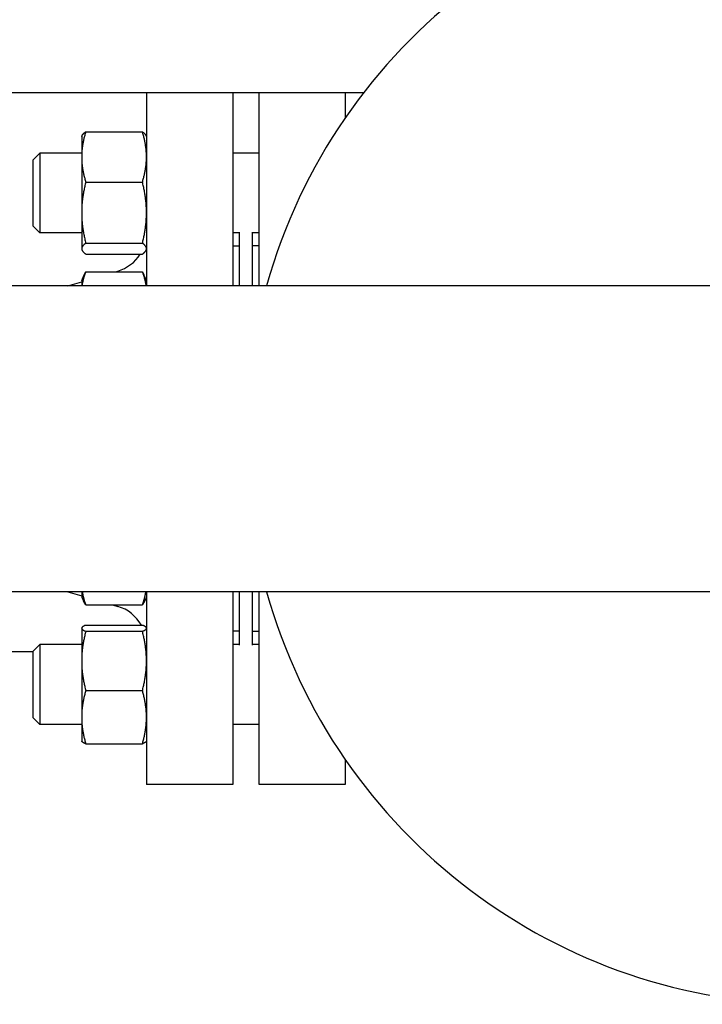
# Model space of a CAD drawing. Header units: inches. Extents: x 18 to 846, y -44 to 561.
# Tile 608 of 642: x 463 to 469, y 513 to 522. Entities that reach past the tile are written whole.
import ezdxf

# ---------------------------------------------------------------- set-up
doc = ezdxf.new("R2010")
doc.units = ezdxf.units.IN
doc.header["$LTSCALE"] = 24
doc.header["$MEASUREMENT"] = 0
doc.layers.add('Visible (ANSI)', color=7, linetype='Continuous', lineweight=30)

msp = doc.modelspace()

# ---------------------------------------------------------------- linework, layer by layer
at = {"layer": 'Visible (ANSI)'}
for p, q in [((465.97787, 521.3063), (458.54243, 521.3063)), ((463.93843, 521.3063), (463.93843, 519.4938)), ((464.74843, 521.3063), (464.74843, 519.4938)), ((464.99593, 519.4938), (464.99593, 521.3063)), ((465.80593, 521.3063), (465.80593, 521.07072)), ((463.36773, 520.94074), (463.90012, 520.94074)), ((463.32943, 520.897), (463.33295, 520.90456)), ((463.32943, 520.897), (463.32943, 520.70456)), ((463.93843, 520.897), (463.9349, 520.90456)), ((462.87343, 520.6785), (462.93593, 520.741)), ((462.87343, 520.0535), (462.87343, 520.6785)), ((462.93593, 520.741), (462.93593, 519.991)), ((463.32943, 520.741), (462.93593, 520.741)), ((463.32943, 520.70456), (463.32943, 520.18102)), ((464.99593, 520.741), (464.74843, 520.741)), ((463.36773, 520.46839), (463.90012, 520.46839)), ((463.32943, 520.18102), (463.32943, 519.84246)), ((462.87343, 520.0535), (462.93593, 519.991)), ((463.32943, 519.991), (462.93593, 519.991)), ((464.81343, 519.991), (464.74843, 519.991)), ((464.81343, 519.4938), (464.81343, 519.99587)), ((464.93343, 519.4938), (464.93343, 519.99587)), ((464.99593, 519.991), (464.93343, 519.991)), ((463.32943, 519.84246), (463.32943, 519.835)), ((463.32943, 519.835), (463.33295, 519.82744)), ((463.36773, 519.89365), (463.90012, 519.89365)), ((463.93843, 519.835), (463.9349, 519.82744)), ((464.80843, 519.8663), (464.74843, 519.8663)), ((464.80843, 519.8663), (464.80843, 519.4938)), ((464.99593, 519.8688), (464.93343, 519.8688)), ((463.36773, 519.79126), (463.90012, 519.79126)), ((464.80843, 519.7463), (464.81343, 519.7463)), ((463.32943, 519.54401), (463.35417, 519.59708)), ((463.36773, 519.62345), (463.90012, 519.62345)), ((463.6397, 519.62345), (463.66923, 519.63213)), ((463.93843, 519.54401), (463.91368, 519.59708)), ((496.91456, 519.4938), (460.0773, 519.4938)), ((463.19888, 519.4938), (463.32943, 519.5322)), ((463.32943, 519.54401), (463.32943, 519.4938)), ((496.91456, 516.6188), (460.0773, 516.6188)), ((463.19888, 516.6188), (463.32943, 516.58041)), ((463.32943, 516.6188), (463.32943, 516.56859)), ((463.93843, 516.6188), (463.93843, 514.8063)), ((464.74843, 516.6188), (464.74843, 514.8063)), ((464.80843, 516.6188), (464.80843, 516.2463)), ((464.81343, 516.11673), (464.81343, 516.6188)), ((464.93343, 516.11673), (464.93343, 516.6188)), ((464.99593, 514.8063), (464.99593, 516.6188)), ((463.32943, 516.56859), (463.34598, 516.53311)), ((463.36773, 516.49506), (463.90012, 516.49506)), ((463.61964, 516.49506), (463.66923, 516.48047)), ((463.93843, 516.56859), (463.92188, 516.53311)), ((464.80843, 516.3663), (464.81343, 516.3663)), ((463.32943, 516.2776), (463.33053, 516.27996)), ((463.32943, 516.2776), (463.32943, 516.27526)), ((463.32943, 516.27526), (463.32943, 515.96775)), ((463.36773, 516.30404), (463.90012, 516.30404)), ((463.36773, 516.24647), (463.90012, 516.24647)), ((463.93843, 516.2776), (463.93733, 516.27996)), ((464.80843, 516.2463), (464.74843, 516.2463)), ((464.99593, 516.2438), (464.93343, 516.2438)), ((461.46931, 516.0563), (462.87343, 516.0563)), ((462.87343, 516.0591), (462.93593, 516.1216)), ((462.87343, 515.4341), (462.87343, 516.0591)), ((462.93593, 516.1216), (462.93593, 515.3716)), ((463.32943, 516.1216), (462.93593, 516.1216)), ((464.81343, 516.1216), (464.74843, 516.1216)), ((464.99593, 516.1216), (464.93343, 516.1216)), ((463.32943, 515.96775), (463.32943, 515.4391)), ((463.36773, 515.68903), (463.90012, 515.68903)), ((462.87343, 515.4341), (462.93593, 515.3716)), ((463.32943, 515.4391), (463.32943, 515.2156)), ((463.32943, 515.3716), (462.93593, 515.3716)), ((464.99593, 515.3716), (464.74843, 515.3716)), ((463.32943, 515.2156), (463.33053, 515.21325)), ((463.93843, 515.2156), (463.93733, 515.21325)), ((463.36773, 515.18916), (463.90012, 515.18916)), ((465.80593, 515.04188), (465.80593, 514.8063)), ((464.74843, 514.8063), (463.93843, 514.8063)), ((465.80593, 514.8063), (464.99593, 514.8063))]:
    msp.add_line(p, q, dxfattribs=at)
for centre, radius, start, end in [((470.18343, 518.0563), 5.315, 15.691698, 164.308302), ((463.56343, 519.9919), 0.375, 286.38845, 327.654619), ((470.18343, 518.0563), 5.315, 195.691698, 344.308302), ((463.56343, 516.12071), 0.375, 29.267853, 73.61155)]:
    msp.add_arc(centre, radius, start, end, dxfattribs=at)
for points, weights in [([(463.36773, 520.94074), (463.32943, 520.81417), (463.32943, 520.70456)], [1, 1.0379548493, 1]), ([(463.33295, 520.90456), (463.34084, 520.92148), (463.36773, 520.94074)], [1.01611555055, 1.02634702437, 1]), ([(463.90012, 520.94074), (463.92701, 520.92148), (463.9349, 520.90456)], [1, 1.02634702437, 1.01611555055]), ([(463.93843, 520.70456), (463.93843, 520.81417), (463.90012, 520.94074)], [1, 1.0379548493, 1]), ([(463.32943, 520.70456), (463.32943, 520.59495), (463.36773, 520.46839)], [1, 1.0379548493, 1]), ([(463.90012, 520.46839), (463.93843, 520.59495), (463.93843, 520.70456)], [1, 1.0379548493, 1]), ([(463.36773, 520.46839), (463.32943, 520.31439), (463.32943, 520.18102)], [1, 1.0379548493, 1]), ([(463.93843, 520.18102), (463.93843, 520.31439), (463.90012, 520.46839)], [1, 1.0379548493, 1]), ([(463.32943, 520.18102), (463.32943, 520.04765), (463.36773, 519.89365)], [1, 1.0379548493, 1]), ([(463.90012, 519.89365), (463.93843, 520.04765), (463.93843, 520.18102)], [1, 1.0379548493, 1]), ([(463.36773, 519.89365), (463.32943, 519.86622), (463.32943, 519.84246)], [1, 1.0379548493, 1]), ([(463.32943, 519.84246), (463.32943, 519.8187), (463.36773, 519.79126)], [1, 1.0379548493, 1]), ([(463.93843, 519.84246), (463.93843, 519.86622), (463.90012, 519.89365)], [1, 1.0379548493, 1]), ([(463.90012, 519.79126), (463.93843, 519.8187), (463.93843, 519.84246)], [1, 1.0379548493, 1]), ([(463.36773, 519.62345), (463.33992, 519.55436), (463.33241, 519.4938)], [1, 1.02727863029, 1.0153462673]), ([(463.35417, 519.59708), (463.36017, 519.60994), (463.36773, 519.62345)], [1.01175569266, 1.00727059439, 1]), ([(463.93544, 519.4938), (463.92794, 519.55436), (463.90012, 519.62345)], [1.0153462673, 1.02727863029, 1]), ([(463.90012, 519.62345), (463.90768, 519.60994), (463.91368, 519.59708)], [1, 1.00727059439, 1.01175569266]), ([(463.33492, 516.6188), (463.34373, 516.5607), (463.36773, 516.49506)], [1.01792290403, 1.02345091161, 1]), ([(463.90012, 516.49506), (463.92413, 516.5607), (463.93293, 516.6188)], [1, 1.02345091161, 1.01792290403]), ([(463.36773, 516.49506), (463.3545, 516.51483), (463.34598, 516.53311)], [1, 1.01279805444, 1.01696531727]), ([(463.92188, 516.53311), (463.91336, 516.51483), (463.90012, 516.49506)], [1.01696531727, 1.01279805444, 1]), ([(463.36773, 516.30404), (463.32943, 516.28862), (463.32943, 516.27526)], [1, 1.0379548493, 1]), ([(463.32943, 516.27526), (463.32943, 516.2619), (463.36773, 516.24647)], [1, 1.0379548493, 1]), ([(463.36773, 516.24647), (463.32943, 516.09711), (463.32943, 515.96775)], [1, 1.0379548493, 1]), ([(463.93843, 516.27526), (463.93843, 516.28862), (463.90012, 516.30404)], [1, 1.0379548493, 1]), ([(463.90012, 516.24647), (463.93843, 516.2619), (463.93843, 516.27526)], [1, 1.0379548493, 1]), ([(463.93843, 515.96775), (463.93843, 516.09711), (463.90012, 516.24647)], [1, 1.0379548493, 1]), ([(463.32943, 515.96775), (463.32943, 515.8384), (463.36773, 515.68903)], [1, 1.0379548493, 1]), ([(463.90012, 515.68903), (463.93843, 515.8384), (463.93843, 515.96775)], [1, 1.0379548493, 1]), ([(463.36773, 515.68903), (463.32943, 515.55509), (463.32943, 515.4391)], [1, 1.0379548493, 1]), ([(463.93843, 515.4391), (463.93843, 515.55509), (463.90012, 515.68903)], [1, 1.0379548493, 1]), ([(463.32943, 515.4391), (463.32943, 515.3231), (463.36773, 515.18916)], [1, 1.0379548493, 1]), ([(463.90012, 515.18916), (463.93843, 515.3231), (463.93843, 515.4391)], [1, 1.0379548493, 1]), ([(463.36773, 515.18916), (463.33575, 515.20204), (463.33053, 515.21325)], [1, 1.0314924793, 1.01072411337]), ([(463.93733, 515.21325), (463.93211, 515.20204), (463.90012, 515.18916)], [1.01072411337, 1.0314924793, 1])]:
    msp.add_rational_spline(points, weights, degree=2, dxfattribs=at)

doc.saveas('drawing.dxf')
